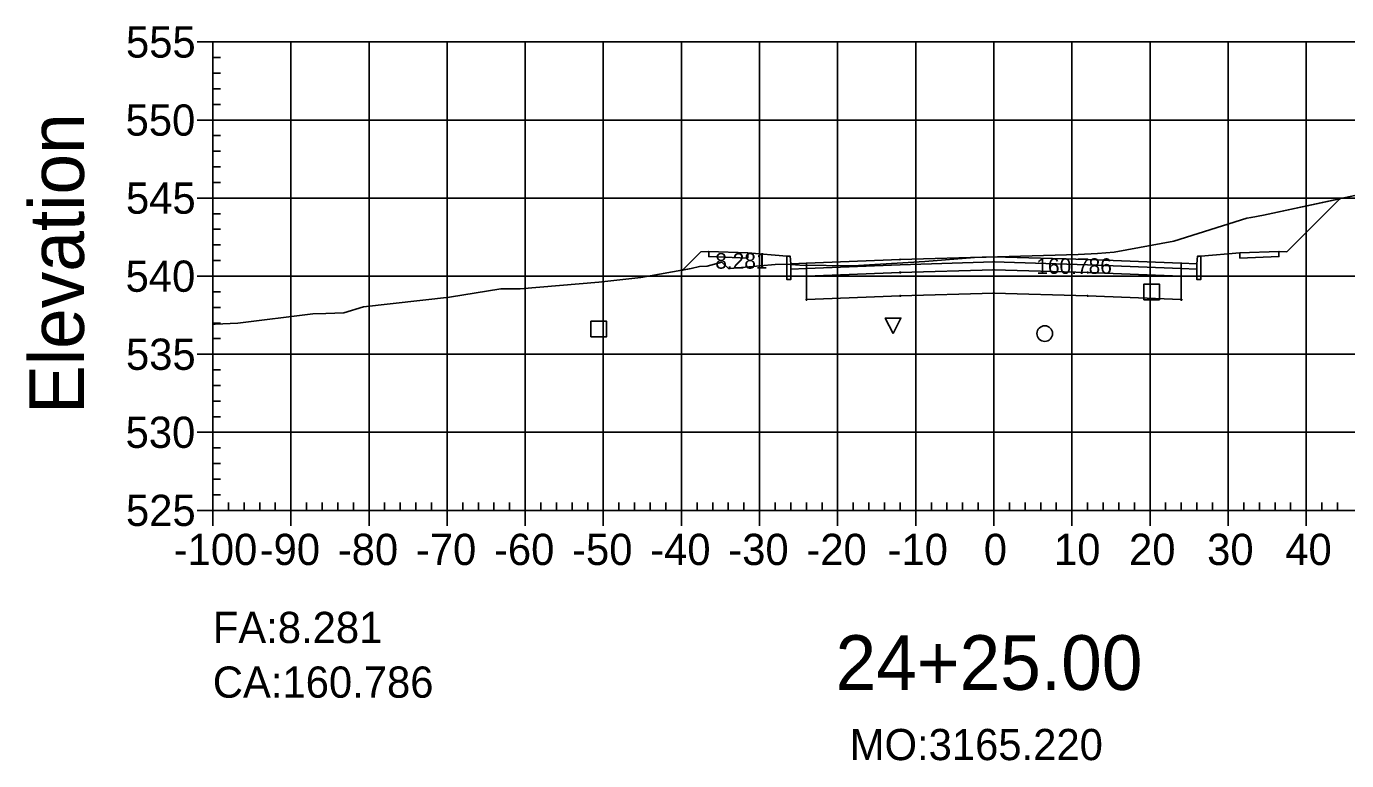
# Model space of a CAD drawing. Extents: x 704834 to 709892, y 372981 to 377533.
# Drawn here: x 705738 to 705907, y 373890.8 to 373984.8 of the extents above; entities that cross this region are included whole.
import ezdxf

# ---------------------------------------------------------------- set-up
doc = ezdxf.new("R2010")
doc.units = 0
for name, color, linetype in [('1', 7, 'Continuous'), ('10', 7, 'Continuous'), ('13', 7, 'Continuous'), ('14', 7, 'Continuous'), ('4', 7, 'Continuous'), ('57', 7, 'Continuous'), ('59', 7, 'Continuous'), ('60', 7, 'Continuous'), ('Default_Xsect', 7, 'Continuous'), ('Existing', 7, 'Continuous')]:
    doc.layers.add(name, color=color, linetype=linetype)

msp = doc.modelspace()

# ---------------------------------------------------------------- linework, layer by layer
for points in [[(705899.37, 373955.95), (705906.15, 373962.73)], [(705824.37, 373955.95), (705822.02, 373953.6)], [(705825.37, 373955.99), (705824.37, 373955.95)], [(705835.37, 373955.39), (705830.37, 373955.79)], [(705888.37, 373955.39), (705893.37, 373955.79)], [(705898.37, 373955.99), (705899.37, 373955.95)]]:
    msp.add_lwpolyline(points)
for points in [[(705830.37, 373955.79), (705825.37, 373955.99), (705825.37, 373955.33), (705830.37, 373955.13)], [(705835.87, 373954.39), (705835.79, 373955.39), (705835.37, 373955.39), (705835.37, 373952.39), (705835.87, 373952.39)], [(705887.87, 373952.39), (705888.37, 373952.39), (705888.37, 373955.39), (705887.96, 373955.39), (705887.87, 373954.39)], [(705893.37, 373955.13), (705898.37, 373955.33), (705898.37, 373955.99), (705893.37, 373955.79)], [(705837.87, 373954.47), (705835.87, 373954.39), (705835.87, 373953.73), (705837.87, 373953.81)], [(705861.87, 373954.65), (705873.87, 373954.29), (705885.87, 373953.81), (705885.87, 373954.47), (705873.87, 373954.95), (705861.87, 373955.31), (705849.87, 373954.95), (705837.87, 373954.47), (705837.87, 373953.81), (705849.87, 373954.29)], [(705861.87, 373953.65), (705873.87, 373953.29), (705885.87, 373952.81), (705885.87, 373953.81), (705873.87, 373954.29), (705861.87, 373954.65), (705849.87, 373954.29), (705837.87, 373953.81), (705837.87, 373952.81), (705849.87, 373953.29)], [(705861.87, 373950.65), (705873.87, 373950.29), (705885.87, 373949.81), (705885.87, 373952.81), (705873.87, 373953.29), (705861.87, 373953.65), (705849.87, 373953.29), (705837.87, 373952.81), (705837.87, 373949.81), (705849.87, 373950.29)], [(705861.82, 373954.6), (705861.92, 373954.6), (705861.92, 373954.7), (705861.82, 373954.7)], [(705861.82, 373953.6), (705861.92, 373953.6), (705861.92, 373953.7), (705861.82, 373953.7)], [(705885.87, 373953.81), (705887.87, 373953.73), (705887.87, 373954.39), (705885.87, 373954.47)], [(705837.82, 373952.76), (705837.92, 373952.76), (705837.92, 373952.86), (705837.82, 373952.86)], [(705849.82, 373953.24), (705849.92, 373953.24), (705849.92, 373953.34), (705849.82, 373953.34)], [(705873.82, 373953.24), (705873.92, 373953.24), (705873.92, 373953.34), (705873.82, 373953.34)], [(705885.82, 373952.76), (705885.92, 373952.76), (705885.92, 373952.86), (705885.82, 373952.86)], [(705849.82, 373950.24), (705849.92, 373950.24), (705849.92, 373950.34), (705849.82, 373950.34)], [(705861.82, 373950.6), (705861.92, 373950.6), (705861.92, 373950.7), (705861.82, 373950.7)], [(705873.82, 373950.24), (705873.92, 373950.24), (705873.92, 373950.34), (705873.82, 373950.34)], [(705837.82, 373949.76), (705837.92, 373949.76), (705837.92, 373949.86), (705837.82, 373949.86)], [(705885.82, 373949.76), (705885.92, 373949.76), (705885.92, 373949.86), (705885.82, 373949.86)]]:
    msp.add_lwpolyline(points, close=True)
at = {"layer": '1'}
for points in [[(705835.37, 373954.34), (705835.42, 373954.34), (705837.04, 373954.22), (705843.8, 373954.13), (705853.05, 373954.72), (705859.4, 373955.2), (705872.65, 373955.6), (705875.13, 373955.71), (705877.26, 373955.91), (705884.93, 373957.32), (705894.27, 373960.24), (705894.8, 373960.34), (705896.41, 373960.64), (705906.15, 373962.73), (705899.37, 373955.95), (705898.37, 373955.99), (705898.37, 373955.33), (705893.37, 373955.13), (705893.37, 373955.79), (705888.37, 373955.39), (705888.37, 373952.39), (705887.87, 373952.39), (705887.87, 373953.73), (705885.87, 373953.81), (705885.87, 373952.81), (705885.87, 373949.81), (705873.87, 373950.29), (705861.87, 373950.65), (705849.87, 373950.29), (705837.87, 373949.81), (705837.87, 373952.81), (705837.87, 373953.81), (705835.87, 373953.73), (705835.87, 373952.39), (705835.37, 373952.39)], [(705822.02, 373953.6), (705823.1, 373953.79), (705824.2, 373954.04), (705825.17, 373954.1), (705827.05, 373954.61), (705827.22, 373954.45), (705827.91, 373953.79), (705828.11, 373953.81), (705833.89, 373954.33), (705835.37, 373954.34), (705835.37, 373955.39), (705830.37, 373955.79), (705830.37, 373955.13), (705825.37, 373955.33), (705825.37, 373955.99), (705824.37, 373955.95)], [(705848.97, 373945.46), (705847.97, 373947.46), (705849.97, 373947.46)]]:
    msp.add_lwpolyline(points, close=True, dxfattribs=at)
at = {"layer": '10'}
msp.add_lwpolyline([(705810.29, 373945.05), (705812.29, 373945.05), (705812.29, 373947.05), (705810.29, 373947.05)], close=True, dxfattribs=at)
at = {"layer": '13'}
msp.add_circle((705868.39, 373945.47), 1, dxfattribs=at)
at = {"layer": '14'}
for points in [[(705906.15, 373962.73), (705906.15, 373962.78), (705906.15, 373962.73), (705906.1, 373962.73), (705906.15, 373962.73), (705906.15, 373962.68), (705906.15, 373962.73), (705906.2, 373962.73)], [(705861.87, 373955.31), (705861.87, 373955.36), (705861.87, 373955.31), (705861.82, 373955.31), (705861.87, 373955.31), (705861.87, 373955.26), (705861.87, 373955.31), (705861.92, 373955.31)], [(705822.02, 373953.6), (705822.02, 373953.65), (705822.02, 373953.6), (705821.97, 373953.6), (705822.02, 373953.6), (705822.02, 373953.55), (705822.02, 373953.6), (705822.07, 373953.6)], [(705837.87, 373954.47), (705837.87, 373954.52), (705837.87, 373954.47), (705837.82, 373954.47), (705837.87, 373954.47), (705837.87, 373954.42), (705837.87, 373954.47), (705837.92, 373954.47)], [(705849.87, 373954.95), (705849.87, 373955), (705849.87, 373954.95), (705849.82, 373954.95), (705849.87, 373954.95), (705849.87, 373954.9), (705849.87, 373954.95), (705849.92, 373954.95)], [(705873.87, 373954.95), (705873.87, 373955), (705873.87, 373954.95), (705873.82, 373954.95), (705873.87, 373954.95), (705873.87, 373954.9), (705873.87, 373954.95), (705873.92, 373954.95)], [(705885.87, 373954.47), (705885.87, 373954.52), (705885.87, 373954.47), (705885.82, 373954.47), (705885.87, 373954.47), (705885.87, 373954.42), (705885.87, 373954.47), (705885.92, 373954.47)]]:
    msp.add_lwpolyline(points, dxfattribs=at)
at = {"layer": '4'}
msp.add_lwpolyline([(705881.08, 373949.8), (705883.08, 373949.8), (705883.08, 373951.8), (705881.08, 373951.8)], close=True, dxfattribs=at)
at = {"layer": '57'}
for p, q in [((705759.87, 373982.82), (705761.87, 373982.82)), ((705761.87, 373982.82), (705961.87, 373982.82)), ((705761.87, 373922.82), (705761.87, 373982.82)), ((705761.87, 373922.82), (705761.87, 373982.82)), ((705771.87, 373922.82), (705771.87, 373982.82)), ((705781.87, 373922.82), (705781.87, 373982.82)), ((705791.87, 373922.82), (705791.87, 373982.82)), ((705801.87, 373922.82), (705801.87, 373982.82)), ((705811.87, 373922.82), (705811.87, 373982.82)), ((705821.87, 373922.82), (705821.87, 373982.82)), ((705831.87, 373922.82), (705831.87, 373982.82)), ((705841.87, 373922.82), (705841.87, 373982.82)), ((705851.87, 373922.82), (705851.87, 373982.82)), ((705861.87, 373922.82), (705861.87, 373982.82)), ((705871.87, 373922.82), (705871.87, 373982.82)), ((705881.87, 373922.82), (705881.87, 373982.82)), ((705891.87, 373922.82), (705891.87, 373982.82)), ((705901.87, 373922.82), (705901.87, 373982.82)), ((705761.87, 373980.82), (705762.87, 373980.82)), ((705761.87, 373978.82), (705762.87, 373978.82)), ((705761.87, 373976.82), (705762.87, 373976.82)), ((705761.87, 373974.82), (705762.87, 373974.82)), ((705759.87, 373972.82), (705761.87, 373972.82)), ((705761.87, 373972.82), (705961.87, 373972.82)), ((705761.87, 373970.82), (705762.87, 373970.82)), ((705761.87, 373968.82), (705762.87, 373968.82)), ((705761.87, 373966.82), (705762.87, 373966.82)), ((705761.87, 373964.82), (705762.87, 373964.82)), ((705759.87, 373962.82), (705761.87, 373962.82)), ((705761.87, 373962.82), (705961.87, 373962.82)), ((705761.87, 373960.82), (705762.87, 373960.82)), ((705761.87, 373958.82), (705762.87, 373958.82)), ((705761.87, 373956.82), (705762.87, 373956.82)), ((705761.87, 373954.82), (705762.87, 373954.82)), ((705759.87, 373952.82), (705761.87, 373952.82)), ((705761.87, 373952.82), (705961.87, 373952.82)), ((705761.87, 373950.82), (705762.87, 373950.82)), ((705761.87, 373948.82), (705762.87, 373948.82)), ((705761.87, 373946.82), (705762.87, 373946.82)), ((705761.87, 373944.82), (705762.87, 373944.82)), ((705759.87, 373942.82), (705761.87, 373942.82)), ((705761.87, 373942.82), (705961.87, 373942.82)), ((705761.87, 373940.82), (705762.87, 373940.82)), ((705761.87, 373938.82), (705762.87, 373938.82)), ((705761.87, 373936.82), (705762.87, 373936.82)), ((705761.87, 373934.82), (705762.87, 373934.82)), ((705759.87, 373932.82), (705761.87, 373932.82)), ((705761.87, 373932.82), (705961.87, 373932.82)), ((705761.87, 373930.82), (705762.87, 373930.82)), ((705761.87, 373928.82), (705762.87, 373928.82)), ((705761.87, 373926.82), (705762.87, 373926.82)), ((705761.87, 373924.82), (705762.87, 373924.82)), ((705763.87, 373922.82), (705763.87, 373923.82)), ((705765.87, 373922.82), (705765.87, 373923.82)), ((705767.87, 373922.82), (705767.87, 373923.82)), ((705769.87, 373922.82), (705769.87, 373923.82)), ((705773.87, 373922.82), (705773.87, 373923.82)), ((705775.87, 373922.82), (705775.87, 373923.82)), ((705777.87, 373922.82), (705777.87, 373923.82)), ((705779.87, 373922.82), (705779.87, 373923.82)), ((705783.87, 373922.82), (705783.87, 373923.82)), ((705785.87, 373922.82), (705785.87, 373923.82)), ((705787.87, 373922.82), (705787.87, 373923.82)), ((705789.87, 373922.82), (705789.87, 373923.82)), ((705793.87, 373922.82), (705793.87, 373923.82)), ((705795.87, 373922.82), (705795.87, 373923.82)), ((705797.87, 373922.82), (705797.87, 373923.82)), ((705799.87, 373922.82), (705799.87, 373923.82)), ((705803.87, 373922.82), (705803.87, 373923.82)), ((705805.87, 373922.82), (705805.87, 373923.82)), ((705807.87, 373922.82), (705807.87, 373923.82)), ((705809.87, 373922.82), (705809.87, 373923.82)), ((705813.87, 373922.82), (705813.87, 373923.82)), ((705815.87, 373922.82), (705815.87, 373923.82)), ((705817.87, 373922.82), (705817.87, 373923.82)), ((705819.87, 373922.82), (705819.87, 373923.82)), ((705823.87, 373922.82), (705823.87, 373923.82)), ((705825.87, 373922.82), (705825.87, 373923.82)), ((705827.87, 373922.82), (705827.87, 373923.82)), ((705829.87, 373922.82), (705829.87, 373923.82)), ((705833.87, 373922.82), (705833.87, 373923.82)), ((705835.87, 373922.82), (705835.87, 373923.82)), ((705837.87, 373922.82), (705837.87, 373923.82)), ((705839.87, 373922.82), (705839.87, 373923.82)), ((705843.87, 373922.82), (705843.87, 373923.82)), ((705845.87, 373922.82), (705845.87, 373923.82)), ((705847.87, 373922.82), (705847.87, 373923.82)), ((705849.87, 373922.82), (705849.87, 373923.82)), ((705853.87, 373922.82), (705853.87, 373923.82)), ((705855.87, 373922.82), (705855.87, 373923.82)), ((705857.87, 373922.82), (705857.87, 373923.82)), ((705859.87, 373922.82), (705859.87, 373923.82)), ((705863.87, 373922.82), (705863.87, 373923.82)), ((705865.87, 373922.82), (705865.87, 373923.82)), ((705867.87, 373922.82), (705867.87, 373923.82)), ((705869.87, 373922.82), (705869.87, 373923.82)), ((705873.87, 373922.82), (705873.87, 373923.82)), ((705875.87, 373922.82), (705875.87, 373923.82)), ((705877.87, 373922.82), (705877.87, 373923.82)), ((705879.87, 373922.82), (705879.87, 373923.82)), ((705883.87, 373922.82), (705883.87, 373923.82)), ((705885.87, 373922.82), (705885.87, 373923.82)), ((705887.87, 373922.82), (705887.87, 373923.82)), ((705889.87, 373922.82), (705889.87, 373923.82)), ((705893.87, 373922.82), (705893.87, 373923.82)), ((705895.87, 373922.82), (705895.87, 373923.82)), ((705897.87, 373922.82), (705897.87, 373923.82)), ((705899.87, 373922.82), (705899.87, 373923.82)), ((705903.87, 373922.82), (705903.87, 373923.82)), ((705905.87, 373922.82), (705905.87, 373923.82)), ((705759.87, 373922.82), (705761.87, 373922.82)), ((705761.87, 373922.82), (705961.87, 373922.82)), ((705761.87, 373922.82), (705961.87, 373922.82)), ((705761.87, 373920.82), (705761.87, 373922.82)), ((705771.87, 373920.82), (705771.87, 373922.82)), ((705781.87, 373920.82), (705781.87, 373922.82)), ((705791.87, 373920.82), (705791.87, 373922.82)), ((705801.87, 373920.82), (705801.87, 373922.82)), ((705811.87, 373920.82), (705811.87, 373922.82)), ((705821.87, 373920.82), (705821.87, 373922.82)), ((705831.87, 373920.82), (705831.87, 373922.82)), ((705841.87, 373920.82), (705841.87, 373922.82)), ((705851.87, 373920.82), (705851.87, 373922.82)), ((705861.87, 373920.82), (705861.87, 373922.82)), ((705871.87, 373920.82), (705871.87, 373922.82)), ((705881.87, 373920.82), (705881.87, 373922.82)), ((705891.87, 373920.82), (705891.87, 373922.82)), ((705901.87, 373920.82), (705901.87, 373922.82))]:
    msp.add_line(p, q, dxfattribs=at)
at = {"layer": 'Default_Xsect'}
msp.add_lwpolyline([(705822.02, 373953.6), (705824.37, 373955.95), (705825.37, 373955.99), (705830.37, 373955.79), (705835.37, 373955.39), (705835.79, 373955.39), (705835.87, 373954.39), (705837.87, 373954.47), (705849.87, 373954.95), (705861.87, 373955.31), (705873.87, 373954.95), (705885.87, 373954.47), (705887.87, 373954.39), (705887.96, 373955.39), (705888.37, 373955.39), (705893.37, 373955.79), (705898.37, 373955.99), (705899.37, 373955.95), (705906.15, 373962.73)], dxfattribs=at)
at = {"layer": 'Existing'}
msp.add_lwpolyline([(705761.87, 373946.63), (705762.16, 373946.65), (705765.09, 373946.8), (705774.69, 373947.99), (705776.34, 373948.04), (705778.66, 373948.12), (705781.17, 373948.9), (705792.19, 373950.13), (705798.74, 373951.18), (705801.21, 373951.19), (705811.3, 373952.05), (705816.67, 373952.64), (705823.1, 373953.79), (705824.2, 373954.04), (705825.17, 373954.1), (705827.05, 373954.61), (705827.22, 373954.45), (705827.91, 373953.79), (705828.11, 373953.81), (705833.89, 373954.33), (705835.42, 373954.34), (705837.04, 373954.22), (705843.8, 373954.13), (705853.05, 373954.72), (705859.4, 373955.2), (705872.65, 373955.6), (705875.13, 373955.71), (705877.26, 373955.91), (705884.93, 373957.32), (705894.27, 373960.24), (705894.8, 373960.34), (705896.41, 373960.64), (705915.83, 373964.8)], dxfattribs=at)

# ---------------------------------------------------------------- texts
msp.add_text('CA:160.786', height=4).set_placement((705761.87, 373898.82))
at = {"layer": '1'}
msp.add_text('24+25.00', height=7, dxfattribs=at).set_placement((705841.6, 373899.82))
at = {"layer": '14'}
for p in [(705825.34, 373955.94), (705825.34, 373955.28), (705898.34, 373955.94), (705898.34, 373955.28), (705830.34, 373955.08), (705893.34, 373955.08)]:
    msp.add_text('+', height=0.1, dxfattribs=at).set_placement(p)
at = {"layer": '57'}
for s, p in [('555', (705750.75, 373980.82)), ('550', (705750.7, 373970.82)), ('545', (705750.75, 373960.82)), ('540', (705750.7, 373950.82)), ('535', (705750.75, 373940.82)), ('530', (705750.7, 373930.82)), ('525', (705750.75, 373920.82)), ('-100', (705756.86, 373915.82)), ('-90', (705767.87, 373915.82)), ('-80', (705777.87, 373915.82)), ('-70', (705787.87, 373915.82)), ('-60', (705797.87, 373915.82)), ('-50', (705807.87, 373915.82)), ('-40', (705817.87, 373915.82)), ('-30', (705827.87, 373915.82)), ('-20', (705837.87, 373915.82)), ('-10', (705848.26, 373915.82)), ('0', (705860.58, 373915.82)), ('10', (705869.57, 373915.82)), ('20', (705879.18, 373915.82)), ('30', (705889.18, 373915.82)), ('40', (705899.18, 373915.82))]:
    msp.add_text(s, height=4, dxfattribs=at).set_placement(p)
at = {"layer": '59'}
for s, height, p in [('8.281', 2, (705826.2, 373953.78)), ('160.786', 2, (705867.31, 373953.11)), ('FA:8.281', 4, (705761.87, 373905.82)), ('MO:3165.220', 4, (705843.42, 373890.82))]:
    msp.add_text(s, height=height, dxfattribs=at).set_placement(p)
at = {"layer": '60'}
msp.add_text('Elevation', height=7, rotation=90, dxfattribs=at).set_placement((705745.37, 373935.18))

doc.saveas('drawing.dxf')
